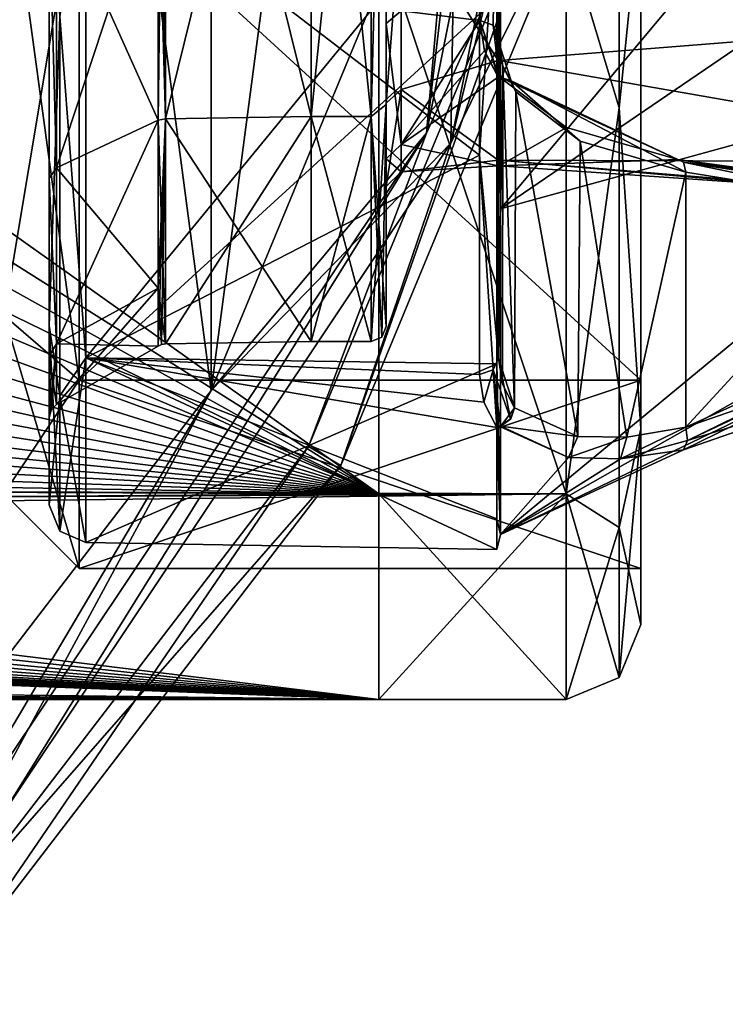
# Model space of a CAD drawing. Header units: millimetres. Extents: x -110 to 163, y -50 to 19.
# Tile 800 of 859: x 101 to 110, y -40 to -27. Entities that reach past the tile are written whole.
import ezdxf

# ---------------------------------------------------------------- set-up
doc = ezdxf.new("R2010")
doc.units = ezdxf.units.MM
doc.header["$LTSCALE"] = 65.185185
for name, color, linetype in [('233', 7, 'CONTINUOUS'), ('235', 7, 'CONTINUOUS'), ('239', 7, 'CONTINUOUS'), ('240', 7, 'CONTINUOUS'), ('241', 7, 'CONTINUOUS'), ('245', 7, 'CONTINUOUS'), ('246', 7, 'CONTINUOUS'), ('256', 7, 'CONTINUOUS'), ('257', 7, 'CONTINUOUS'), ('6066', 7, 'CONTINUOUS'), ('6069', 7, 'CONTINUOUS'), ('6073', 7, 'CONTINUOUS'), ('6074', 7, 'CONTINUOUS'), ('6075', 7, 'CONTINUOUS'), ('6076', 7, 'CONTINUOUS'), ('6077', 7, 'CONTINUOUS'), ('6308', 7, 'CONTINUOUS'), ('6309', 7, 'CONTINUOUS'), ('6310', 7, 'CONTINUOUS'), ('6311', 7, 'CONTINUOUS'), ('6312', 7, 'CONTINUOUS'), ('6313', 7, 'CONTINUOUS'), ('6314', 7, 'CONTINUOUS'), ('6315', 7, 'CONTINUOUS'), ('6316', 7, 'CONTINUOUS'), ('6318', 7, 'CONTINUOUS'), ('6320', 7, 'CONTINUOUS'), ('6322', 7, 'CONTINUOUS'), ('6323', 7, 'CONTINUOUS'), ('6324', 7, 'CONTINUOUS'), ('6325', 7, 'CONTINUOUS'), ('6326', 7, 'CONTINUOUS'), ('6327', 7, 'CONTINUOUS'), ('6328', 7, 'CONTINUOUS'), ('6329', 7, 'CONTINUOUS'), ('6330', 7, 'CONTINUOUS'), ('6331', 7, 'CONTINUOUS'), ('6332', 7, 'CONTINUOUS'), ('6333', 7, 'CONTINUOUS'), ('6334', 7, 'CONTINUOUS'), ('6335', 7, 'CONTINUOUS'), ('6337', 7, 'CONTINUOUS'), ('6338', 7, 'CONTINUOUS'), ('6339', 7, 'CONTINUOUS'), ('6341', 7, 'CONTINUOUS'), ('6346', 7, 'CONTINUOUS'), ('6347', 7, 'CONTINUOUS'), ('6348', 7, 'CONTINUOUS'), ('6349', 7, 'CONTINUOUS'), ('6359', 7, 'CONTINUOUS'), ('6360', 7, 'CONTINUOUS'), ('6361', 7, 'CONTINUOUS'), ('6363', 7, 'CONTINUOUS')]:
    doc.layers.add(name, color=color, linetype=linetype)

msp = doc.modelspace()

# ---------------------------------------------------------------- linework, layer by layer
at = {"layer": '233', "color": 7, "linetype": 'CONTINUOUS', "true_color": 0x0303ff}
for points in [[(105.6, -33.054, -10.25), (105.6, -25.55, -17.754), (108.1, -33.054, -10.25), (105.6, -33.054, -10.25)], [(108.1, -33.054, -10.25), (105.6, -25.55, -17.754), (108.1, -25.55, -17.754), (108.1, -33.054, -10.25)], [(105.6, -35.8), (105.6, -33.054, -10.25), (108.1, -35.8), (105.6, -35.8)], [(108.1, -35.8), (105.6, -33.054, -10.25), (108.1, -33.054, -10.25), (108.1, -35.8)]]:
    msp.add_3dface(points, dxfattribs=at)
at = {"layer": '235', "color": 7, "linetype": 'CONTINUOUS', "true_color": 0x0303ff}
for points in [[(18.591, -25.205, 17.948), (13.888, -26.854, 16.934), (108.1, -25.55, 17.754), (18.591, -25.205, 17.948)], [(108.1, -25.55, 17.754), (0, -28.708, 15.507), (-68.997, -30.825, 13.388), (108.1, -25.55, 17.754)], [(-64.68, -31.24, 12.891), (108.1, -25.55, 17.754), (-68.997, -30.825, 13.388), (-64.68, -31.24, 12.891)], [(-60.324, -32.438, 11.249), (108.1, -25.55, 17.754), (-64.68, -31.24, 12.891), (-60.324, -32.438, 11.249)], [(108.1, -33.054, 10.25), (108.1, -25.55, 17.754), (-60.324, -32.438, 11.249), (108.1, -33.054, 10.25)], [(5.539, -28.427, 15.746), (0, -28.708, 15.507), (108.1, -25.55, 17.754), (5.539, -28.427, 15.746)], [(12.235, -27.289, 16.629), (5.539, -28.427, 15.746), (108.1, -25.55, 17.754), (12.235, -27.289, 16.629)], [(13.888, -26.854, 16.934), (12.235, -27.289, 16.629), (108.1, -25.55, 17.754), (13.888, -26.854, 16.934)], [(105.6, -25.55, -17.754), (105.6, -33.054, -10.25), (95.732, -26.04, -17.461), (105.6, -25.55, -17.754)], [(95.732, -26.04, -17.461), (105.6, -33.054, -10.25), (95.28, -26.543, -17.142), (95.732, -26.04, -17.461)], [(95.28, -26.543, -17.142), (105.6, -33.054, -10.25), (94.798, -27.044, -16.802), (95.28, -26.543, -17.142)], [(94.798, -27.044, -16.802), (105.6, -33.054, -10.25), (94.292, -27.538, -16.446), (94.798, -27.044, -16.802)], [(94.292, -27.538, -16.446), (105.6, -33.054, -10.25), (93.755, -28.027, -16.071), (94.292, -27.538, -16.446)], [(93.755, -28.027, -16.071), (105.6, -33.054, -10.25), (93.183, -28.513, -15.674), (93.755, -28.027, -16.071)], [(93.183, -28.513, -15.674), (105.6, -33.054, -10.25), (92.586, -28.987, -15.262), (93.183, -28.513, -15.674)], [(92.586, -28.987, -15.262), (105.6, -33.054, -10.25), (91.982, -29.434, -14.848), (92.586, -28.987, -15.262)], [(91.982, -29.434, -14.848), (105.6, -33.054, -10.25), (91.379, -29.853, -14.439), (91.982, -29.434, -14.848)], [(91.379, -29.853, -14.439), (105.6, -33.054, -10.25), (90.757, -30.256, -14.02), (91.379, -29.853, -14.439)], [(90.757, -30.256, -14.02), (105.6, -33.054, -10.25), (90.101, -30.657, -13.58), (90.757, -30.256, -14.02)], [(90.101, -30.657, -13.58), (105.6, -33.054, -10.25), (89.427, -31.042, -13.131), (90.101, -30.657, -13.58)], [(89.427, -31.042, -13.131), (105.6, -33.054, -10.25), (88.756, -31.401, -12.689), (89.427, -31.042, -13.131)], [(88.756, -31.401, -12.689), (105.6, -33.054, -10.25), (88.079, -31.74, -12.246), (88.756, -31.401, -12.689)], [(88.079, -31.74, -12.246), (105.6, -33.054, -10.25), (87.358, -32.077, -11.78), (88.079, -31.74, -12.246)], [(87.358, -32.077, -11.78), (105.6, -33.054, -10.25), (86.582, -32.413, -11.287), (87.358, -32.077, -11.78)], [(-56.663, -33.944, 8.525), (108.1, -33.054, 10.25), (-60.324, -32.438, 11.249), (-56.663, -33.944, 8.525)], [(86.582, -32.413, -11.287), (105.6, -33.054, -10.25), (85.81, -32.719, -10.809), (86.582, -32.413, -11.287)], [(85.81, -32.719, -10.809), (105.6, -33.054, -10.25), (85.093, -32.977, -10.382), (85.81, -32.719, -10.809)], [(85.093, -32.977, -10.382), (105.6, -33.054, -10.25), (84.395, -33.205, -9.983), (85.093, -32.977, -10.382)], [(-54.327, -35.093, 5.339), (108.1, -33.054, 10.25), (-56.663, -33.944, 8.525), (-54.327, -35.093, 5.339)], [(105.6, -35.8), (108.1, -33.054, 10.25), (-54.327, -35.093, 5.339), (105.6, -35.8)], [(105.6, -33.054, -10.25), (105.6, -35.8), (84.395, -33.205, -9.983), (105.6, -33.054, -10.25)], [(105.6, -35.8), (108.1, -35.8), (108.1, -33.054, 10.25), (105.6, -35.8)], [(84.395, -33.205, -9.983), (105.6, -35.8), (83.662, -33.421, -9.585), (84.395, -33.205, -9.983)], [(83.662, -33.421, -9.585), (105.6, -35.8), (82.897, -33.625, -9.189), (83.662, -33.421, -9.585)], [(82.897, -33.625, -9.189), (105.6, -35.8), (82.145, -33.807, -8.817), (82.897, -33.625, -9.189)], [(82.145, -33.807, -8.817), (105.6, -35.8), (81.4, -33.97, -8.467), (82.145, -33.807, -8.817)], [(81.4, -33.97, -8.467), (105.6, -35.8), (80.634, -34.119, -8.129), (81.4, -33.97, -8.467)], [(80.634, -34.119, -8.129), (105.6, -35.8), (79.95, -34.238, -7.848), (80.634, -34.119, -8.129)], [(79.95, -34.238, -7.848), (105.6, -35.8), (79.375, -34.327, -7.63), (79.95, -34.238, -7.848)], [(78.484, -34.444, -7.333), (105.6, -35.8), (78.136, -34.482, -7.232), (78.484, -34.444, -7.333)], [(78.892, -34.394, -7.462), (105.6, -35.8), (78.484, -34.444, -7.333), (78.892, -34.394, -7.462)], [(79.375, -34.327, -7.63), (105.6, -35.8), (78.892, -34.394, -7.462), (79.375, -34.327, -7.63)], [(77.063, -34.573, -6.986), (105.6, -35.8), (76.936, -34.583, -6.959), (77.063, -34.573, -6.986)], [(77.211, -34.562, -7.016), (105.6, -35.8), (77.063, -34.573, -6.986), (77.211, -34.562, -7.016)], [(77.385, -34.549, -7.051), (105.6, -35.8), (77.211, -34.562, -7.016), (77.385, -34.549, -7.051)], [(77.593, -34.532, -7.097), (105.6, -35.8), (77.385, -34.549, -7.051), (77.593, -34.532, -7.097)], [(77.842, -34.511, -7.155), (105.6, -35.8), (77.593, -34.532, -7.097), (77.842, -34.511, -7.155)], [(78.136, -34.482, -7.232), (105.6, -35.8), (77.842, -34.511, -7.155), (78.136, -34.482, -7.232)], [(9.881, -34.63, -6.828), (105.6, -35.8), (-55.237, -34.63, -6.828), (9.881, -34.63, -6.828)], [(-55.237, -34.63, -6.828), (105.6, -35.8), (-53.034, -35.781, -0.872), (-55.237, -34.63, -6.828)], [(75, -34.63, -6.828), (105.6, -35.8), (9.881, -34.63, -6.828), (75, -34.63, -6.828)], [(75.631, -34.623, -6.845), (105.6, -35.8), (75, -34.63, -6.828), (75.631, -34.623, -6.845)], [(76.42, -34.608, -6.889), (105.6, -35.8), (75.631, -34.623, -6.845), (76.42, -34.608, -6.889)], [(76.524, -34.605, -6.897), (105.6, -35.8), (76.42, -34.608, -6.889), (76.524, -34.605, -6.897)], [(76.622, -34.602, -6.904), (105.6, -35.8), (76.524, -34.605, -6.897), (76.622, -34.602, -6.904)], [(76.721, -34.6, -6.911), (105.6, -35.8), (76.622, -34.602, -6.904), (76.721, -34.6, -6.911)], [(76.825, -34.595, -6.925), (105.6, -35.8), (76.721, -34.6, -6.911), (76.825, -34.595, -6.925)], [(76.936, -34.583, -6.959), (105.6, -35.8), (76.825, -34.595, -6.925), (76.936, -34.583, -6.959)], [(-53.024, -35.787, -0.738), (105.6, -35.8), (-54.327, -35.093, 5.339), (-53.024, -35.787, -0.738)], [(-53.034, -35.781, -0.872), (105.6, -35.8), (-53.024, -35.787, -0.738), (-53.034, -35.781, -0.872)]]:
    msp.add_3dface(points, dxfattribs=at)
at = {"layer": '239', "color": 7, "linetype": 'CONTINUOUS', "true_color": 0x0303ff}
for points in [[(100.6, -30.672, 8.875), (100.6, -24.175, 15.372), (101.6, -31.538, 9.375), (100.6, -30.672, 8.875)], [(101.6, -31.538, 9.375), (100.6, -24.175, 15.372), (101.6, -24.675, 16.238), (101.6, -31.538, 9.375)], [(100.6, -33.05), (100.6, -30.672, 8.875), (101.6, -34.05), (100.6, -33.05)], [(101.6, -34.05), (100.6, -30.672, 8.875), (101.6, -31.538, 9.375), (101.6, -34.05)]]:
    msp.add_3dface(points, dxfattribs=at)
at = {"layer": '240', "color": 7, "linetype": 'CONTINUOUS', "true_color": 0x0303ff}
for points in [[(101.6, -31.538, 9.375), (101.6, -24.675, 16.238), (109.1, -31.538, 9.375), (101.6, -31.538, 9.375)], [(109.1, -31.538, 9.375), (101.6, -24.675, 16.238), (109.1, -24.675, 16.238), (109.1, -31.538, 9.375)], [(101.6, -34.05), (101.6, -31.538, 9.375), (109.1, -34.05), (101.6, -34.05)], [(109.1, -34.05), (101.6, -31.538, 9.375), (109.1, -31.538, 9.375), (109.1, -34.05)]]:
    msp.add_3dface(points, dxfattribs=at)
at = {"layer": '241', "color": 7, "linetype": 'CONTINUOUS', "true_color": 0x0303ff}
for points in [[(109.1, -31.538, 9.375), (109.1, -24.675, 16.238), (109.1, -32.188, 9.749), (109.1, -31.538, 9.375)], [(109.1, -32.188, 9.749), (109.1, -24.675, 16.238), (109.1, -25.051, 16.887), (109.1, -32.188, 9.749)], [(109.1, -32.188, -9.749), (109.1, -25.051, -16.887), (109.1, -24.675, -16.238), (109.1, -32.188, -9.749)], [(109.1, -31.538, -9.375), (109.1, -32.188, -9.749), (109.1, -24.675, -16.238), (109.1, -31.538, -9.375)], [(109.1, -34.05), (109.1, -31.538, 9.375), (109.1, -34.8), (109.1, -34.05)], [(109.1, -34.05), (109.1, -32.188, -9.749), (109.1, -31.538, -9.375), (109.1, -34.05)], [(109.1, -34.8), (109.1, -31.538, 9.375), (109.1, -32.188, 9.749), (109.1, -34.8)], [(109.1, -32.188, -9.749), (109.1, -34.05), (109.1, -34.8), (109.1, -32.188, -9.749)]]:
    msp.add_3dface(points, dxfattribs=at)
at = {"layer": '245', "color": 7, "linetype": 'CONTINUOUS', "true_color": 0x0303ff}
for points in [[(100.6, -24.175, -15.372), (100.6, -30.672, -8.875), (101.6, -24.675, -16.238), (100.6, -24.175, -15.372)], [(101.6, -24.675, -16.238), (100.6, -30.672, -8.875), (101.6, -31.538, -9.375), (101.6, -24.675, -16.238)], [(100.6, -30.672, -8.875), (100.6, -33.05), (101.6, -31.538, -9.375), (100.6, -30.672, -8.875)], [(100.6, -33.05), (101.6, -34.05), (101.6, -31.538, -9.375), (100.6, -33.05)]]:
    msp.add_3dface(points, dxfattribs=at)
at = {"layer": '246', "color": 7, "linetype": 'CONTINUOUS', "true_color": 0x0303ff}
for points in [[(109.1, -31.538, -9.375), (109.1, -24.675, -16.238), (101.6, -31.538, -9.375), (109.1, -31.538, -9.375)], [(109.1, -24.675, -16.238), (101.6, -24.675, -16.238), (101.6, -31.538, -9.375), (109.1, -24.675, -16.238)], [(101.6, -34.05), (109.1, -34.05), (109.1, -31.538, -9.375), (101.6, -34.05)], [(101.6, -34.05), (109.1, -31.538, -9.375), (101.6, -31.538, -9.375), (101.6, -34.05)]]:
    msp.add_3dface(points, dxfattribs=at)
at = {"layer": '256', "linetype": 'CONTINUOUS'}
for points in [[(108.1, -25.55, -17.754), (108.807, -19.797, -19.7), (108.807, -27.899, -15.799), (108.1, -25.55, -17.754)], [(108.807, -19.797, -19.7), (109.1, -25.051, -16.887), (108.807, -27.899, -15.799), (108.807, -19.797, -19.7)], [(109.1, -25.051, -16.887), (109.1, -32.188, -9.749), (108.807, -27.899, -15.799), (109.1, -25.051, -16.887)], [(108.1, -33.054, -10.25), (108.1, -25.55, -17.754), (108.807, -27.899, -15.799), (108.1, -33.054, -10.25)], [(108.1, -33.054, -10.25), (108.807, -27.899, -15.799), (108.807, -33.506, -8.768), (108.1, -33.054, -10.25)], [(108.807, -27.899, -15.799), (109.1, -32.188, -9.749), (108.807, -33.506, -8.768), (108.807, -27.899, -15.799)], [(109.1, -32.188, -9.749), (109.1, -34.8), (108.807, -33.506, -8.768), (109.1, -32.188, -9.749)], [(108.1, -35.8), (108.1, -33.054, -10.25), (108.807, -35.507), (108.1, -35.8)], [(108.1, -33.054, -10.25), (108.807, -33.506, -8.768), (108.807, -35.507), (108.1, -33.054, -10.25)], [(108.807, -33.506, -8.768), (109.1, -34.8), (108.807, -35.507), (108.807, -33.506, -8.768)]]:
    msp.add_3dface(points, dxfattribs=at)
at = {"layer": '257', "linetype": 'CONTINUOUS'}
for points in [[(108.1, -25.55, 17.754), (108.807, -27.899, 15.799), (108.807, -19.797, 19.7), (108.1, -25.55, 17.754)], [(108.807, -27.899, 15.799), (109.1, -25.051, 16.887), (108.807, -19.797, 19.7), (108.807, -27.899, 15.799)], [(109.1, -32.188, 9.749), (109.1, -25.051, 16.887), (108.807, -27.899, 15.799), (109.1, -32.188, 9.749)], [(108.1, -25.55, 17.754), (108.1, -33.054, 10.25), (108.807, -27.899, 15.799), (108.1, -25.55, 17.754)], [(108.1, -33.054, 10.25), (108.807, -33.506, 8.768), (108.807, -27.899, 15.799), (108.1, -33.054, 10.25)], [(108.807, -33.506, 8.768), (109.1, -32.188, 9.749), (108.807, -27.899, 15.799), (108.807, -33.506, 8.768)], [(109.1, -34.8), (109.1, -32.188, 9.749), (108.807, -35.507), (109.1, -34.8)], [(108.807, -35.507), (109.1, -32.188, 9.749), (108.807, -33.506, 8.768), (108.807, -35.507)], [(108.1, -33.054, 10.25), (108.1, -35.8), (108.807, -33.506, 8.768), (108.1, -33.054, 10.25)], [(108.1, -35.8), (108.807, -35.507), (108.807, -33.506, 8.768), (108.1, -35.8)]]:
    msp.add_3dface(points, dxfattribs=at)
at = {"layer": '6066', "linetype": 'CONTINUOUS'}
for points in [[(108.083, -24.165, -76.5), (105.094, -32.675, -76.5), (104.661, -32.425, -76.5), (108.083, -24.165, -76.5)], [(108.566, -24.294, -76.5), (105.094, -32.675, -76.5), (108.083, -24.165, -76.5), (108.566, -24.294, -76.5)], [(104.661, -32.425, -76.5), (99.572, -39.872, -76.5), (99.218, -39.518, -76.5), (104.661, -32.425, -76.5)], [(105.094, -32.675, -76.5), (99.572, -39.872, -76.5), (104.661, -32.425, -76.5), (105.094, -32.675, -76.5)]]:
    msp.add_3dface(points, dxfattribs=at)
at = {"layer": '6069', "linetype": 'CONTINUOUS'}
for points in [[(103.362, 1.075, -52), (98.157, -38.458, -52), (98.157, 7.858, -52), (103.362, 1.075, -52)], [(103.362, -31.675, -52), (98.157, -38.458, -52), (103.362, 1.075, -52), (103.362, -31.675, -52)], [(106.634, -6.824, -52), (103.362, -31.675, -52), (103.362, 1.075, -52), (106.634, -6.824, -52)], [(106.634, -23.776, -52), (103.362, -31.675, -52), (106.634, -6.824, -52), (106.634, -23.776, -52)]]:
    msp.add_3dface(points, dxfattribs=at)
at = {"layer": '6073', "linetype": 'CONTINUOUS'}
for points in [[(103.362, 1.075, -51.5), (98.157, 7.858, -51.5), (103.362, -31.675, -51.5), (103.362, 1.075, -51.5)], [(103.362, -31.675, -51.5), (98.157, 7.858, -51.5), (98.157, -38.458, -51.5), (103.362, -31.675, -51.5)], [(106.634, -23.776, -51.5), (103.362, 1.075, -51.5), (103.362, -31.675, -51.5), (106.634, -23.776, -51.5)]]:
    msp.add_3dface(points, dxfattribs=at)
at = {"layer": '6074', "linetype": 'CONTINUOUS'}
for points in [[(109.164, -15.3, -52.086), (106.634, -23.776, -51.5), (106.564, -28.374, -52.086), (109.164, -15.3, -52.086)], [(109.164, -15.3, -52.086), (106.564, -28.374, -52.086), (109.75, -15.3, -53.5), (109.164, -15.3, -52.086)], [(109.75, -15.3, -53.5), (106.564, -28.374, -52.086), (108.566, -24.294, -53.5), (109.75, -15.3, -53.5)], [(106.634, -23.776, -51.5), (103.362, -31.675, -51.5), (106.564, -28.374, -52.086), (106.634, -23.776, -51.5)], [(108.566, -24.294, -53.5), (106.564, -28.374, -52.086), (105.094, -32.675, -53.5), (108.566, -24.294, -53.5)], [(106.564, -28.374, -52.086), (103.362, -31.675, -51.5), (99.158, -39.458, -52.086), (106.564, -28.374, -52.086)], [(106.564, -28.374, -52.086), (99.158, -39.458, -52.086), (105.094, -32.675, -53.5), (106.564, -28.374, -52.086)], [(103.362, -31.675, -51.5), (98.157, -38.458, -51.5), (99.158, -39.458, -52.086), (103.362, -31.675, -51.5)], [(105.094, -32.675, -53.5), (99.158, -39.458, -52.086), (99.572, -39.872, -53.5), (105.094, -32.675, -53.5)]]:
    msp.add_3dface(points, dxfattribs=at)
at = {"layer": '6075', "linetype": 'CONTINUOUS'}
for points in [[(105.094, -32.675, -76.5), (108.566, -24.294, -76.5), (105.094, -32.675, -53.5), (105.094, -32.675, -76.5)], [(108.566, -24.294, -76.5), (108.566, -24.294, -53.5), (105.094, -32.675, -53.5), (108.566, -24.294, -76.5)], [(99.572, -39.872, -76.5), (105.094, -32.675, -76.5), (99.572, -39.872, -53.5), (99.572, -39.872, -76.5)], [(105.094, -32.675, -76.5), (105.094, -32.675, -53.5), (99.572, -39.872, -53.5), (105.094, -32.675, -76.5)]]:
    msp.add_3dface(points, dxfattribs=at)
at = {"layer": '6076', "linetype": 'CONTINUOUS'}
for points in [[(108.083, -24.165, -76.5), (104.661, -32.425, -76.5), (108.083, -24.165, -53.5), (108.083, -24.165, -76.5)], [(108.083, -24.165, -53.5), (104.661, -32.425, -76.5), (104.661, -32.425, -53.5), (108.083, -24.165, -53.5)], [(104.661, -32.425, -76.5), (99.218, -39.518, -76.5), (104.661, -32.425, -53.5), (104.661, -32.425, -76.5)], [(104.661, -32.425, -53.5), (99.218, -39.518, -76.5), (99.218, -39.518, -53.5), (104.661, -32.425, -53.5)]]:
    msp.add_3dface(points, dxfattribs=at)
at = {"layer": '6077', "linetype": 'CONTINUOUS'}
for points in [[(106.634, -23.776, -52), (107.75, -15.3, -52), (106.237, -28.239, -52.439), (106.634, -23.776, -52)], [(107.75, -15.3, -52), (108.811, -15.3, -52.439), (106.237, -28.239, -52.439), (107.75, -15.3, -52)], [(108.811, -15.3, -52.439), (108.083, -24.165, -53.5), (106.237, -28.239, -52.439), (108.811, -15.3, -52.439)], [(103.362, -31.675, -52), (106.634, -23.776, -52), (106.237, -28.239, -52.439), (103.362, -31.675, -52)], [(108.083, -24.165, -53.5), (104.661, -32.425, -53.5), (106.237, -28.239, -52.439), (108.083, -24.165, -53.5)], [(103.362, -31.675, -52), (106.237, -28.239, -52.439), (98.908, -39.208, -52.439), (103.362, -31.675, -52)], [(106.237, -28.239, -52.439), (99.218, -39.518, -53.5), (98.908, -39.208, -52.439), (106.237, -28.239, -52.439)], [(104.661, -32.425, -53.5), (99.218, -39.518, -53.5), (106.237, -28.239, -52.439), (104.661, -32.425, -53.5)], [(98.157, -38.458, -52), (103.362, -31.675, -52), (98.908, -39.208, -52.439), (98.157, -38.458, -52)]]:
    msp.add_3dface(points, dxfattribs=at)
at = {"layer": '6308', "linetype": 'CONTINUOUS'}
for points in [[(104.7, -20.158, -14.951), (104.7, -28.018, -9.24), (105.5, -20.158, -14.951), (104.7, -20.158, -14.951)], [(105.5, -20.158, -14.951), (104.7, -28.018, -9.24), (105.5, -28.018, -9.24), (105.5, -20.158, -14.951)], [(104.7, -31.02), (105.5, -31.02), (105.5, -28.018, -9.24), (104.7, -31.02)], [(104.7, -28.018, -9.24), (104.7, -31.02), (105.5, -28.018, -9.24), (104.7, -28.018, -9.24)]]:
    msp.add_3dface(points, dxfattribs=at)
at = {"layer": '6309', "linetype": 'CONTINUOUS'}
for points in [[(104.7, -28.018, 9.24), (104.7, -20.158, 14.951), (105.5, -28.018, 9.24), (104.7, -28.018, 9.24)], [(105.5, -28.018, 9.24), (104.7, -20.158, 14.951), (105.5, -20.158, 14.951), (105.5, -28.018, 9.24)], [(105.5, -31.02), (104.7, -31.02), (104.7, -28.018, 9.24), (105.5, -31.02)], [(105.5, -31.02), (104.7, -28.018, 9.24), (105.5, -28.018, 9.24), (105.5, -31.02)]]:
    msp.add_3dface(points, dxfattribs=at)
at = {"layer": '6310', "linetype": 'CONTINUOUS'}
for points in [[(101.2, -24.252, -15.505), (101.2, -30.806, -8.951), (101.2, -25.138, -13.54), (101.2, -24.252, -15.505)], [(101.2, -30.806, 8.951), (101.2, -24.252, 15.505), (101.2, -28.84, 9.837), (101.2, -30.806, 8.951)], [(101.2, -28.84, 9.837), (101.2, -24.252, 15.505), (101.2, -25.138, 13.54), (101.2, -28.84, 9.837)], [(101.2, -25.138, -13.54), (101.2, -30.806, -8.951), (101.2, -28.84, -9.837), (101.2, -25.138, -13.54)], [(101.2, -28.84, -9.837), (101.2, -30.806, -8.951), (101.2, -31.218, -5.171), (101.2, -28.84, -9.837)], [(101.2, -31.218, 5.171), (101.2, -30.806, 8.951), (101.2, -28.84, 9.837), (101.2, -31.218, 5.171)], [(101.2, -30.806, -8.951), (101.2, -33.204), (101.2, -31.218, -5.171), (101.2, -30.806, -8.951)], [(101.2, -33.204), (101.2, -30.806, 8.951), (101.2, -32.036), (101.2, -33.204)], [(101.2, -32.036), (101.2, -30.806, 8.951), (101.2, -31.218, 5.171), (101.2, -32.036)], [(101.2, -31.218, -5.171), (101.2, -33.204), (101.2, -32.036), (101.2, -31.218, -5.171)]]:
    msp.add_3dface(points, dxfattribs=at)
at = {"layer": '6311', "linetype": 'CONTINUOUS'}
for points in [[(102.655, -28.067, -9.276), (102.655, -24.576, -12.767), (101.3, -28.7, -9.736), (102.655, -28.067, -9.276)], [(101.3, -28.7, -9.736), (102.655, -24.576, -12.767), (101.3, -25.036, -13.4), (101.3, -28.7, -9.736)], [(102.655, -30.308, -4.877), (102.655, -28.067, -9.276), (101.3, -31.053, -5.118), (102.655, -30.308, -4.877)], [(101.3, -31.053, -5.118), (102.655, -28.067, -9.276), (101.3, -28.7, -9.736), (101.3, -31.053, -5.118)], [(102.655, -31.081), (102.655, -30.308, -4.877), (101.3, -31.863), (102.655, -31.081)], [(101.3, -31.863), (102.655, -30.308, -4.877), (101.3, -31.053, -5.118), (101.3, -31.863)]]:
    msp.add_3dface(points, dxfattribs=at)
at = {"layer": '6312', "linetype": 'CONTINUOUS'}
for points in [[(102.655, -24.576, 12.767), (102.655, -28.067, 9.276), (101.3, -25.036, 13.4), (102.655, -24.576, 12.767)], [(101.3, -25.036, 13.4), (102.655, -28.067, 9.276), (101.3, -28.7, 9.736), (101.3, -25.036, 13.4)], [(102.655, -28.067, 9.276), (102.655, -30.308, 4.877), (101.3, -28.7, 9.736), (102.655, -28.067, 9.276)], [(101.3, -28.7, 9.736), (102.655, -30.308, 4.877), (101.3, -31.053, 5.118), (101.3, -28.7, 9.736)], [(102.655, -30.308, 4.877), (102.655, -31.081), (101.3, -31.053, 5.118), (102.655, -30.308, 4.877)], [(102.655, -31.081), (101.3, -31.863), (101.3, -31.053, 5.118), (102.655, -31.081)]]:
    msp.add_3dface(points, dxfattribs=at)
at = {"layer": '6313', "linetype": 'CONTINUOUS'}
for points in [[(105.7, -20.096, -14.76), (105.7, -27.856, -9.122), (105.7, -19.751, -12.957), (105.7, -20.096, -14.76)], [(105.7, -19.751, -12.957), (105.7, -27.856, -9.122), (105.7, -23.719, -10.808), (105.7, -19.751, -12.957)], [(105.7, -27.856, 9.122), (105.7, -20.096, 14.76), (105.7, -25.368, 9.292), (105.7, -27.856, 9.122)], [(105.7, -23.719, -10.808), (105.7, -27.856, -9.122), (105.7, -26.773, -7.487), (105.7, -23.719, -10.808)], [(105.7, -27.84, 5.517), (105.7, -27.856, 9.122), (105.7, -25.368, 9.292), (105.7, -27.84, 5.517)], [(105.7, -27.856, -9.122), (105.7, -30.82), (105.7, -26.773, -7.487), (105.7, -27.856, -9.122)], [(105.7, -26.773, -7.487), (105.7, -30.82), (105.7, -28.583, -3.353), (105.7, -26.773, -7.487)], [(105.7, -28.952, 1.144), (105.7, -27.856, 9.122), (105.7, -27.84, 5.517), (105.7, -28.952, 1.144)], [(105.7, -30.82), (105.7, -27.856, 9.122), (105.7, -28.952, 1.144), (105.7, -30.82)], [(105.7, -28.583, -3.353), (105.7, -30.82), (105.7, -28.952, 1.144), (105.7, -28.583, -3.353)]]:
    msp.add_3dface(points, dxfattribs=at)
at = {"layer": '6314', "linetype": 'CONTINUOUS'}
for points in [[(106.95, -26.734, -7.178), (106.95, -21.833, -11.814), (105.9, -26.606, -7.378), (106.95, -26.734, -7.178)], [(107.194, -24.802, 9.589), (107.194, -27.266, 6.251), (105.9, -25.221, 9.155), (107.194, -24.802, 9.589)], [(105.9, -25.221, 9.155), (107.194, -27.266, 6.251), (105.9, -27.657, 5.436), (105.9, -25.221, 9.155)], [(105.9, -28.389, -3.305), (106.95, -26.734, -7.178), (105.9, -26.606, -7.378), (105.9, -28.389, -3.305)], [(107.011, -27.138, -6.489), (106.95, -26.734, -7.178), (105.9, -28.389, -3.305), (107.011, -27.138, -6.489)], [(107.194, -27.49, -5.801), (107.011, -27.138, -6.489), (105.9, -28.389, -3.305), (107.194, -27.49, -5.801)], [(107.194, -27.266, 6.251), (107.194, -28.599, 2.322), (105.9, -27.657, 5.436), (107.194, -27.266, 6.251)], [(107.194, -28.676, -1.825), (107.194, -27.49, -5.801), (105.9, -28.389, -3.305), (107.194, -28.676, -1.825)], [(105.9, -27.657, 5.436), (107.194, -28.599, 2.322), (105.9, -28.753, 1.127), (105.9, -27.657, 5.436)], [(105.9, -28.753, 1.127), (107.194, -28.676, -1.825), (105.9, -28.389, -3.305), (105.9, -28.753, 1.127)], [(107.194, -28.599, 2.322), (107.194, -28.676, -1.825), (105.9, -28.753, 1.127), (107.194, -28.599, 2.322)]]:
    msp.add_3dface(points, dxfattribs=at)
at = {"layer": '6315', "linetype": 'CONTINUOUS'}
for points in [[(115.112, -23.868, 11.697), (115.112, -19.807, 13.781), (107.225, -29.25, 12.142), (115.112, -23.868, 11.697)], [(107.225, -29.25, 12.142), (115.112, -19.807, 13.781), (107.225, -20.497, 17.749), (107.225, -29.25, 12.142)], [(115.112, -27.079, 8.454), (115.112, -23.868, 11.697), (107.225, -29.25, 12.142), (115.112, -27.079, 8.454)], [(115.112, -29.124, 4.373), (115.112, -27.079, 8.454), (107.225, -33.596, 2.699), (115.112, -29.124, 4.373)], [(107.225, -33.596, 2.699), (115.112, -27.079, 8.454), (107.225, -29.25, 12.142), (107.225, -33.596, 2.699)], [(115.112, -29.798, -0.141), (115.112, -29.124, 4.373), (107.225, -33.596, 2.699), (115.112, -29.798, -0.141)], [(109.665, -32.466, -4.458), (115.112, -29.798, -0.141), (107.225, -33.596, 2.699), (109.665, -32.466, -4.458)], [(112.56, -31.46, -2.313), (115.112, -29.798, -0.141), (109.665, -32.466, -4.458), (112.56, -31.46, -2.313)], [(107.226, -32.155, -7.611), (108.132, -32.569, -5.914), (107.225, -32.158, -7.605), (107.226, -32.155, -7.611)], [(107.225, -32.158, -7.605), (108.132, -32.569, -5.914), (107.225, -32.162, -7.596), (107.225, -32.158, -7.605)], [(107.225, -32.162, -7.596), (108.132, -32.569, -5.914), (107.225, -33.596, 2.699), (107.225, -32.162, -7.596)], [(107.23, -32.152, -7.616), (108.132, -32.569, -5.914), (107.226, -32.155, -7.611), (107.23, -32.152, -7.616)], [(108.825, -32.589, -5.142), (109.665, -32.466, -4.458), (107.225, -33.596, 2.699), (108.825, -32.589, -5.142)], [(108.132, -32.569, -5.914), (108.825, -32.589, -5.142), (107.225, -33.596, 2.699), (108.132, -32.569, -5.914)]]:
    msp.add_3dface(points, dxfattribs=at)
at = {"layer": '6316', "linetype": 'CONTINUOUS'}
for points in [[(107.206, -27.268, 6.247), (107.206, -24.805, 9.587), (114.966, -26.653, 8.167), (107.206, -27.268, 6.247)], [(114.966, -28.628, 4.238), (107.206, -27.268, 6.247), (114.966, -26.653, 8.167), (114.966, -28.628, 4.238)], [(107.206, -28.6, 2.316), (107.206, -27.268, 6.247), (114.966, -28.628, 4.238), (107.206, -28.6, 2.316)], [(107.206, -27.486, -5.809), (107.206, -28.675, -1.833), (108.107, -28.162, -4.283), (107.206, -27.486, -5.809)], [(108.107, -28.162, -4.283), (107.206, -28.675, -1.833), (109.591, -28.592, -3.103), (108.107, -28.162, -4.283)], [(109.591, -28.592, -3.103), (107.206, -28.675, -1.833), (112.315, -29.025, -1.616), (109.591, -28.592, -3.103)], [(107.206, -28.675, -1.833), (107.206, -28.6, 2.316), (112.315, -29.025, -1.616), (107.206, -28.675, -1.833)], [(112.315, -29.025, -1.616), (107.206, -28.6, 2.316), (114.966, -29.285, -0.11), (112.315, -29.025, -1.616)], [(114.966, -29.285, -0.11), (107.206, -28.6, 2.316), (114.966, -28.628, 4.238), (114.966, -29.285, -0.11)]]:
    msp.add_3dface(points, dxfattribs=at)
at = {"layer": '6318', "linetype": 'CONTINUOUS'}
for points in [[(107.2, -21.954, -12.033), (107.2, -26.945, -7.311), (107.2, -24.547, -15.729), (107.2, -21.954, -12.033)], [(107.2, -24.547, -15.729), (107.2, -26.945, -7.311), (107.2, -31.242, -8.874), (107.2, -24.547, -15.729)]]:
    msp.add_3dface(points, dxfattribs=at)
at = {"layer": '6320', "linetype": 'CONTINUOUS'}
for points in [[(109.7, -28.761, -3.363), (112.425, -29.199, -1.849), (109.7, -32.166, -4.603), (109.7, -28.761, -3.363)], [(109.7, -32.166, -4.603), (112.425, -29.199, -1.849), (112.557, -31.174, -2.486), (109.7, -32.166, -4.603)]]:
    msp.add_3dface(points, dxfattribs=at)
at = {"layer": '6322', "linetype": 'CONTINUOUS'}
for points in [[(107.2, -31.242, -8.874), (107.2, -26.945, -7.311), (107.258, -27.343, -6.647), (107.2, -31.242, -8.874)], [(107.253, -31.592, -8.226), (107.2, -31.242, -8.874), (107.258, -27.343, -6.647), (107.253, -31.592, -8.226)], [(107.412, -31.906, -7.582), (107.253, -31.592, -8.226), (107.258, -27.343, -6.647), (107.412, -31.906, -7.582)], [(107.431, -27.688, -5.983), (107.412, -31.906, -7.582), (107.258, -27.343, -6.647), (107.431, -27.688, -5.983)], [(108.258, -32.29, -5.982), (107.412, -31.906, -7.582), (107.431, -27.688, -5.983), (108.258, -32.29, -5.982)], [(108.287, -28.346, -4.508), (108.258, -32.29, -5.982), (107.431, -27.688, -5.983), (108.287, -28.346, -4.508)], [(108.909, -32.298, -5.253), (108.258, -32.29, -5.982), (108.287, -28.346, -4.508), (108.909, -32.298, -5.253)], [(109.7, -28.761, -3.363), (108.909, -32.298, -5.253), (108.287, -28.346, -4.508), (109.7, -28.761, -3.363)], [(109.7, -28.761, -3.363), (109.7, -32.166, -4.603), (108.909, -32.298, -5.253), (109.7, -28.761, -3.363)]]:
    msp.add_3dface(points, dxfattribs=at)
at = {"layer": '6323', "linetype": 'CONTINUOUS'}
for points in [[(104.7, -28.018, -9.24), (104.7, -20.158, -14.951), (102.752, -28.045, -9.26), (104.7, -28.018, -9.24)], [(102.752, -28.045, -9.26), (104.7, -20.158, -14.951), (102.752, -20.168, -14.983), (102.752, -28.045, -9.26)], [(104.7, -31.02), (104.7, -28.018, -9.24), (102.752, -31.054), (104.7, -31.02)], [(102.752, -31.054), (104.7, -28.018, -9.24), (102.752, -28.045, -9.26), (102.752, -31.054)]]:
    msp.add_3dface(points, dxfattribs=at)
at = {"layer": '6324', "linetype": 'CONTINUOUS'}
for points in [[(104.7, -20.158, 14.951), (104.7, -28.018, 9.24), (102.752, -20.168, 14.983), (104.7, -20.158, 14.951)], [(102.752, -20.168, 14.983), (104.7, -28.018, 9.24), (102.752, -28.045, 9.26), (102.752, -20.168, 14.983)], [(104.7, -28.018, 9.24), (104.7, -31.02), (102.752, -28.045, 9.26), (104.7, -28.018, 9.24)], [(104.7, -31.02), (102.752, -31.054), (102.752, -28.045, 9.26), (104.7, -31.02)]]:
    msp.add_3dface(points, dxfattribs=at)
at = {"layer": '6325', "linetype": 'CONTINUOUS'}
for points in [[(105.7, -23.719, -10.808), (105.7, -26.773, -7.487), (105.9, -26.606, -7.378), (105.7, -23.719, -10.808)], [(105.7, -27.84, 5.517), (105.7, -25.368, 9.292), (105.9, -25.221, 9.155), (105.7, -27.84, 5.517)], [(105.7, -27.84, 5.517), (105.9, -25.221, 9.155), (105.9, -27.657, 5.436), (105.7, -27.84, 5.517)], [(105.7, -26.773, -7.487), (105.9, -28.389, -3.305), (105.9, -26.606, -7.378), (105.7, -26.773, -7.487)], [(105.7, -26.773, -7.487), (105.7, -28.583, -3.353), (105.9, -28.389, -3.305), (105.7, -26.773, -7.487)], [(105.7, -28.952, 1.144), (105.7, -27.84, 5.517), (105.9, -27.657, 5.436), (105.7, -28.952, 1.144)], [(105.7, -28.952, 1.144), (105.9, -27.657, 5.436), (105.9, -28.753, 1.127), (105.7, -28.952, 1.144)], [(105.7, -28.583, -3.353), (105.9, -28.753, 1.127), (105.9, -28.389, -3.305), (105.7, -28.583, -3.353)], [(105.7, -28.583, -3.353), (105.7, -28.952, 1.144), (105.9, -28.753, 1.127), (105.7, -28.583, -3.353)]]:
    msp.add_3dface(points, dxfattribs=at)
at = {"layer": '6326', "linetype": 'CONTINUOUS'}
for points in [[(105.5, -28.018, 9.24), (105.5, -20.158, 14.951), (105.7, -20.096, 14.76), (105.5, -28.018, 9.24)], [(105.5, -28.018, 9.24), (105.7, -20.096, 14.76), (105.7, -27.856, 9.122), (105.5, -28.018, 9.24)], [(105.7, -30.82), (105.5, -28.018, 9.24), (105.7, -27.856, 9.122), (105.7, -30.82)], [(105.5, -31.02), (105.5, -28.018, 9.24), (105.641, -30.961), (105.5, -31.02)], [(105.5, -28.018, 9.24), (105.7, -30.82), (105.641, -30.961), (105.5, -28.018, 9.24)]]:
    msp.add_3dface(points, dxfattribs=at)
at = {"layer": '6327', "linetype": 'CONTINUOUS'}
for points in [[(105.5, -20.158, -14.951), (105.5, -28.018, -9.24), (105.7, -20.096, -14.76), (105.5, -20.158, -14.951)], [(105.5, -28.018, -9.24), (105.7, -27.856, -9.122), (105.7, -20.096, -14.76), (105.5, -28.018, -9.24)], [(105.5, -28.018, -9.24), (105.5, -31.02), (105.7, -27.856, -9.122), (105.5, -28.018, -9.24)], [(105.7, -27.856, -9.122), (105.5, -31.02), (105.641, -30.961), (105.7, -27.856, -9.122)], [(105.7, -30.82), (105.7, -27.856, -9.122), (105.641, -30.961), (105.7, -30.82)]]:
    msp.add_3dface(points, dxfattribs=at)
at = {"layer": '6328', "linetype": 'CONTINUOUS'}
for points in [[(101.2, -25.138, 13.54), (101.3, -25.036, 13.4), (101.3, -28.7, 9.736), (101.2, -25.138, 13.54)], [(101.2, -28.84, 9.837), (101.2, -25.138, 13.54), (101.3, -28.7, 9.736), (101.2, -28.84, 9.837)], [(101.2, -28.84, 9.837), (101.3, -28.7, 9.736), (101.3, -31.053, 5.118), (101.2, -28.84, 9.837)], [(101.2, -31.218, 5.171), (101.2, -28.84, 9.837), (101.3, -31.053, 5.118), (101.2, -31.218, 5.171)], [(101.3, -31.863), (101.2, -31.218, 5.171), (101.3, -31.053, 5.118), (101.3, -31.863)], [(101.2, -32.036), (101.2, -31.218, 5.171), (101.227, -31.936), (101.2, -32.036)], [(101.2, -31.218, 5.171), (101.3, -31.863), (101.227, -31.936), (101.2, -31.218, 5.171)]]:
    msp.add_3dface(points, dxfattribs=at)
at = {"layer": '6329', "linetype": 'CONTINUOUS'}
for points in [[(101.2, -25.138, -13.54), (101.3, -28.7, -9.736), (101.3, -25.036, -13.4), (101.2, -25.138, -13.54)], [(101.2, -25.138, -13.54), (101.2, -28.84, -9.837), (101.3, -28.7, -9.736), (101.2, -25.138, -13.54)], [(101.2, -28.84, -9.837), (101.3, -31.053, -5.118), (101.3, -28.7, -9.736), (101.2, -28.84, -9.837)], [(101.2, -28.84, -9.837), (101.2, -31.218, -5.171), (101.3, -31.053, -5.118), (101.2, -28.84, -9.837)], [(101.2, -31.218, -5.171), (101.2, -32.036), (101.3, -31.053, -5.118), (101.2, -31.218, -5.171)], [(101.3, -31.053, -5.118), (101.2, -32.036), (101.227, -31.936), (101.3, -31.053, -5.118)], [(101.3, -31.863), (101.3, -31.053, -5.118), (101.227, -31.936), (101.3, -31.863)]]:
    msp.add_3dface(points, dxfattribs=at)
at = {"layer": '6330', "linetype": 'CONTINUOUS'}
for points in [[(102.655, -20.177, 15.008), (102.752, -20.168, 14.983), (102.752, -28.045, 9.26), (102.655, -20.177, 15.008)], [(102.655, -24.576, 12.767), (102.655, -20.177, 15.008), (102.752, -28.045, 9.26), (102.655, -24.576, 12.767)], [(102.655, -28.067, 9.276), (102.655, -24.576, 12.767), (102.752, -28.045, 9.26), (102.655, -28.067, 9.276)], [(102.752, -31.054), (102.655, -28.067, 9.276), (102.752, -28.045, 9.26), (102.752, -31.054)], [(102.655, -30.308, 4.877), (102.655, -28.067, 9.276), (102.752, -31.054), (102.655, -30.308, 4.877)], [(102.655, -31.081), (102.655, -30.308, 4.877), (102.702, -31.061), (102.655, -31.081)], [(102.655, -30.308, 4.877), (102.752, -31.054), (102.702, -31.061), (102.655, -30.308, 4.877)]]:
    msp.add_3dface(points, dxfattribs=at)
at = {"layer": '6331', "linetype": 'CONTINUOUS'}
for points in [[(102.655, -24.576, -12.767), (102.655, -28.067, -9.276), (102.752, -20.168, -14.983), (102.655, -24.576, -12.767)], [(102.655, -28.067, -9.276), (102.752, -28.045, -9.26), (102.752, -20.168, -14.983), (102.655, -28.067, -9.276)], [(102.655, -28.067, -9.276), (102.655, -30.308, -4.877), (102.752, -28.045, -9.26), (102.655, -28.067, -9.276)], [(102.655, -30.308, -4.877), (102.655, -31.081), (102.752, -28.045, -9.26), (102.655, -30.308, -4.877)], [(102.752, -28.045, -9.26), (102.655, -31.081), (102.702, -31.061), (102.752, -28.045, -9.26)], [(102.752, -31.054), (102.752, -28.045, -9.26), (102.702, -31.061), (102.752, -31.054)]]:
    msp.add_3dface(points, dxfattribs=at)
at = {"layer": '6332', "linetype": 'CONTINUOUS'}
for points in [[(106.946, -24.673, -15.945), (106.946, -28.531, -12.924), (101.691, -24.502, -15.938), (106.946, -24.673, -15.945)], [(101.691, -24.502, -15.938), (106.946, -28.531, -12.924), (101.691, -31.238, -9.202), (101.691, -24.502, -15.938)], [(106.946, -28.531, -12.924), (106.946, -31.46, -8.996), (101.691, -31.238, -9.202), (106.946, -28.531, -12.924)], [(107.175, -33.387, -3.886), (107.175, -33.8), (101.691, -31.238, -9.202), (107.175, -33.387, -3.886)], [(101.691, -31.238, -9.202), (107.175, -33.8), (101.691, -33.704), (101.691, -31.238, -9.202)], [(107.175, -32.167, -7.598), (107.175, -33.387, -3.886), (101.691, -31.238, -9.202), (107.175, -32.167, -7.598)], [(107.003, -31.833, -8.294), (107.175, -32.167, -7.598), (101.691, -31.238, -9.202), (107.003, -31.833, -8.294)], [(106.946, -31.46, -8.996), (107.003, -31.833, -8.294), (101.691, -31.238, -9.202), (106.946, -31.46, -8.996)]]:
    msp.add_3dface(points, dxfattribs=at)
at = {"layer": '6333', "linetype": 'CONTINUOUS'}
for points in [[(101.691, -31.238, 9.202), (107.175, -24.55, 16.021), (101.691, -24.502, 15.938), (101.691, -31.238, 9.202)], [(107.175, -31.321, 9.25), (107.175, -24.55, 16.021), (101.691, -31.238, 9.202), (107.175, -31.321, 9.25)], [(101.691, -33.704), (107.175, -31.321, 9.25), (101.691, -31.238, 9.202), (101.691, -33.704)], [(101.691, -33.704), (107.175, -33.8), (107.175, -31.321, 9.25), (101.691, -33.704)]]:
    msp.add_3dface(points, dxfattribs=at)
at = {"layer": '6334', "linetype": 'CONTINUOUS'}
for points in [[(101.2, -30.806, -8.951), (101.2, -24.252, -15.505), (101.343, -26.681, -14.272), (101.2, -30.806, -8.951)], [(101.691, -24.502, -15.938), (101.691, -31.238, -9.202), (101.343, -26.681, -14.272), (101.691, -24.502, -15.938)], [(101.343, -31.747, -7.92), (101.2, -30.806, -8.951), (101.343, -26.681, -14.272), (101.343, -31.747, -7.92)], [(101.691, -31.238, -9.202), (101.343, -31.747, -7.92), (101.343, -26.681, -14.272), (101.691, -31.238, -9.202)], [(101.2, -33.204), (101.2, -30.806, -8.951), (101.343, -33.554), (101.2, -33.204)], [(101.343, -33.554), (101.2, -30.806, -8.951), (101.343, -31.747, -7.92), (101.343, -33.554)], [(101.691, -31.238, -9.202), (101.691, -33.704), (101.343, -31.747, -7.92), (101.691, -31.238, -9.202)], [(101.691, -33.704), (101.343, -33.554), (101.343, -31.747, -7.92), (101.691, -33.704)]]:
    msp.add_3dface(points, dxfattribs=at)
at = {"layer": '6335', "linetype": 'CONTINUOUS'}
for points in [[(101.2, -24.252, 15.505), (101.2, -30.806, 8.951), (101.343, -26.681, 14.272), (101.2, -24.252, 15.505)], [(101.691, -31.238, 9.202), (101.691, -24.502, 15.938), (101.343, -26.681, 14.272), (101.691, -31.238, 9.202)], [(101.343, -26.681, 14.272), (101.2, -30.806, 8.951), (101.343, -31.747, 7.92), (101.343, -26.681, 14.272)], [(101.691, -31.238, 9.202), (101.343, -26.681, 14.272), (101.343, -31.747, 7.92), (101.691, -31.238, 9.202)], [(101.2, -30.806, 8.951), (101.2, -33.204), (101.343, -31.747, 7.92), (101.2, -30.806, 8.951)], [(101.691, -33.704), (101.691, -31.238, 9.202), (101.343, -33.554), (101.691, -33.704)], [(101.343, -33.554), (101.691, -31.238, 9.202), (101.343, -31.747, 7.92), (101.343, -33.554)], [(101.2, -33.204), (101.343, -33.554), (101.343, -31.747, 7.92), (101.2, -33.204)]]:
    msp.add_3dface(points, dxfattribs=at)
at = {"layer": '6337', "linetype": 'CONTINUOUS'}
for points in [[(109.7, -32.166, -4.603), (112.557, -31.174, -2.486), (115.143, -29.686, -0.277), (109.7, -32.166, -4.603)], [(109.72, -32.343, -4.576), (109.7, -32.166, -4.603), (115.143, -29.686, -0.277), (109.72, -32.343, -4.576)], [(115.112, -29.798, -0.141), (109.72, -32.343, -4.576), (115.143, -29.686, -0.277), (115.112, -29.798, -0.141)], [(115.112, -29.798, -0.141), (112.56, -31.46, -2.313), (109.72, -32.343, -4.576), (115.112, -29.798, -0.141)], [(112.56, -31.46, -2.313), (109.665, -32.466, -4.458), (109.72, -32.343, -4.576), (112.56, -31.46, -2.313)]]:
    msp.add_3dface(points, dxfattribs=at)
at = {"layer": '6338', "linetype": 'CONTINUOUS'}
for points in [[(107.23, -32.152, -7.616), (107.412, -31.906, -7.582), (108.258, -32.29, -5.982), (107.23, -32.152, -7.616)], [(107.412, -31.906, -7.582), (107.23, -32.152, -7.616), (107.361, -32.055, -7.622), (107.412, -31.906, -7.582)], [(108.132, -32.569, -5.914), (107.23, -32.152, -7.616), (108.258, -32.29, -5.982), (108.132, -32.569, -5.914)], [(109.7, -32.166, -4.603), (108.825, -32.589, -5.142), (108.909, -32.298, -5.253), (109.7, -32.166, -4.603)], [(108.825, -32.589, -5.142), (109.7, -32.166, -4.603), (109.72, -32.343, -4.576), (108.825, -32.589, -5.142)], [(108.132, -32.569, -5.914), (108.258, -32.29, -5.982), (108.909, -32.298, -5.253), (108.132, -32.569, -5.914)], [(108.825, -32.589, -5.142), (108.132, -32.569, -5.914), (108.909, -32.298, -5.253), (108.825, -32.589, -5.142)], [(109.665, -32.466, -4.458), (108.825, -32.589, -5.142), (109.72, -32.343, -4.576), (109.665, -32.466, -4.458)]]:
    msp.add_3dface(points, dxfattribs=at)
at = {"layer": '6339', "linetype": 'CONTINUOUS'}
for points in [[(107.2, -24.547, -15.729), (107.2, -31.242, -8.874), (106.946, -28.531, -12.924), (107.2, -24.547, -15.729)], [(107.2, -24.547, -15.729), (106.946, -28.531, -12.924), (106.946, -24.673, -15.945), (107.2, -24.547, -15.729)], [(106.946, -28.531, -12.924), (107.2, -31.242, -8.874), (107.125, -31.398, -8.961), (106.946, -28.531, -12.924)], [(106.946, -31.46, -8.996), (106.946, -28.531, -12.924), (107.125, -31.398, -8.961), (106.946, -31.46, -8.996)]]:
    msp.add_3dface(points, dxfattribs=at)
at = {"layer": '6341', "linetype": 'CONTINUOUS'}
for points in [[(107.125, -31.398, -8.961), (107.2, -31.242, -8.874), (107.359, -32.052, -7.63), (107.125, -31.398, -8.961)], [(107.2, -31.242, -8.874), (107.253, -31.592, -8.226), (107.412, -31.906, -7.582), (107.2, -31.242, -8.874)], [(107.2, -31.242, -8.874), (107.412, -31.906, -7.582), (107.359, -32.052, -7.63), (107.2, -31.242, -8.874)], [(107.003, -31.833, -8.294), (106.946, -31.46, -8.996), (107.125, -31.398, -8.961), (107.003, -31.833, -8.294)], [(107.175, -32.167, -7.598), (107.003, -31.833, -8.294), (107.125, -31.398, -8.961), (107.175, -32.167, -7.598)], [(107.175, -32.167, -7.598), (107.125, -31.398, -8.961), (107.188, -32.161, -7.61), (107.175, -32.167, -7.598)], [(107.226, -32.146, -7.629), (107.125, -31.398, -8.961), (107.359, -32.052, -7.63), (107.226, -32.146, -7.629)], [(107.125, -31.398, -8.961), (107.226, -32.146, -7.629), (107.199, -32.156, -7.619), (107.125, -31.398, -8.961)], [(107.188, -32.161, -7.61), (107.125, -31.398, -8.961), (107.199, -32.156, -7.619), (107.188, -32.161, -7.61)]]:
    msp.add_3dface(points, dxfattribs=at)
at = {"layer": '6346', "linetype": 'CONTINUOUS'}
for points in [[(109.591, -28.592, -3.103), (112.315, -29.025, -1.616), (115.037, -29.335, -0.236), (109.591, -28.592, -3.103)], [(109.668, -28.624, -3.257), (109.591, -28.592, -3.103), (115.037, -29.335, -0.236), (109.668, -28.624, -3.257)], [(115.075, -29.46, -0.316), (112.425, -29.199, -1.849), (109.668, -28.624, -3.257), (115.075, -29.46, -0.316)], [(115.075, -29.46, -0.316), (109.668, -28.624, -3.257), (115.037, -29.335, -0.236), (115.075, -29.46, -0.316)], [(112.425, -29.199, -1.849), (109.7, -28.761, -3.363), (109.668, -28.624, -3.257), (112.425, -29.199, -1.849)]]:
    msp.add_3dface(points, dxfattribs=at)
at = {"layer": '6347', "linetype": 'CONTINUOUS'}
for points in [[(107.206, -27.486, -5.809), (108.107, -28.162, -4.283), (109.591, -28.592, -3.103), (107.206, -27.486, -5.809)], [(107.206, -27.486, -5.809), (109.591, -28.592, -3.103), (107.369, -27.538, -5.887), (107.206, -27.486, -5.809)], [(109.591, -28.592, -3.103), (109.668, -28.624, -3.257), (107.369, -27.538, -5.887), (109.591, -28.592, -3.103)], [(109.7, -28.761, -3.363), (108.287, -28.346, -4.508), (107.369, -27.538, -5.887), (109.7, -28.761, -3.363)], [(109.668, -28.624, -3.257), (109.7, -28.761, -3.363), (107.369, -27.538, -5.887), (109.668, -28.624, -3.257)], [(108.287, -28.346, -4.508), (107.431, -27.688, -5.983), (107.369, -27.538, -5.887), (108.287, -28.346, -4.508)]]:
    msp.add_3dface(points, dxfattribs=at)
at = {"layer": '6348', "linetype": 'CONTINUOUS'}
for points in [[(106.95, -21.833, -11.814), (106.95, -26.734, -7.178), (107.2, -21.954, -12.033), (106.95, -21.833, -11.814)], [(107.2, -21.954, -12.033), (106.95, -26.734, -7.178), (107.127, -26.796, -7.217), (107.2, -21.954, -12.033)], [(107.2, -26.945, -7.311), (107.2, -21.954, -12.033), (107.127, -26.796, -7.217), (107.2, -26.945, -7.311)]]:
    msp.add_3dface(points, dxfattribs=at)
at = {"layer": '6349', "linetype": 'CONTINUOUS'}
for points in [[(106.95, -26.734, -7.178), (107.011, -27.138, -6.489), (107.2, -27.489, -5.804), (106.95, -26.734, -7.178)], [(106.95, -26.734, -7.178), (107.206, -27.486, -5.809), (107.127, -26.796, -7.217), (106.95, -26.734, -7.178)], [(107.206, -27.486, -5.809), (106.95, -26.734, -7.178), (107.2, -27.489, -5.804), (107.206, -27.486, -5.809)], [(107.206, -27.486, -5.809), (107.369, -27.538, -5.887), (107.127, -26.796, -7.217), (107.206, -27.486, -5.809)], [(107.258, -27.343, -6.647), (107.2, -26.945, -7.311), (107.127, -26.796, -7.217), (107.258, -27.343, -6.647)], [(107.369, -27.538, -5.887), (107.258, -27.343, -6.647), (107.127, -26.796, -7.217), (107.369, -27.538, -5.887)], [(107.011, -27.138, -6.489), (107.194, -27.49, -5.801), (107.2, -27.489, -5.804), (107.011, -27.138, -6.489)], [(107.431, -27.688, -5.983), (107.258, -27.343, -6.647), (107.369, -27.538, -5.887), (107.431, -27.688, -5.983)]]:
    msp.add_3dface(points, dxfattribs=at)
at = {"layer": '6359', "linetype": 'CONTINUOUS'}
for points in [[(107.225, -29.25, 12.142), (107.225, -20.497, 17.749), (107.175, -24.55, 16.021), (107.225, -29.25, 12.142)], [(107.225, -29.25, 12.142), (107.175, -24.55, 16.021), (107.175, -31.321, 9.25), (107.225, -29.25, 12.142)], [(107.225, -33.596, 2.699), (107.225, -29.25, 12.142), (107.175, -31.321, 9.25), (107.225, -33.596, 2.699)], [(107.175, -33.8), (107.225, -33.596, 2.699), (107.175, -31.321, 9.25), (107.175, -33.8)], [(107.225, -33.596, 2.699), (107.175, -32.167, -7.598), (107.2, -32.166, -7.598), (107.225, -33.596, 2.699)], [(107.225, -33.596, 2.699), (107.175, -33.387, -3.886), (107.175, -32.167, -7.598), (107.225, -33.596, 2.699)], [(107.225, -32.162, -7.596), (107.225, -33.596, 2.699), (107.2, -32.166, -7.598), (107.225, -32.162, -7.596)], [(107.225, -33.596, 2.699), (107.175, -33.8), (107.175, -33.387, -3.886), (107.225, -33.596, 2.699)]]:
    msp.add_3dface(points, dxfattribs=at)
at = {"layer": '6360', "linetype": 'CONTINUOUS'}
for points in [[(107.412, -31.906, -7.582), (107.361, -32.055, -7.622), (107.359, -32.052, -7.63), (107.412, -31.906, -7.582)], [(107.226, -32.146, -7.629), (107.359, -32.052, -7.63), (107.228, -32.149, -7.623), (107.226, -32.146, -7.629)], [(107.359, -32.052, -7.63), (107.23, -32.152, -7.616), (107.228, -32.149, -7.623), (107.359, -32.052, -7.63)], [(107.361, -32.055, -7.622), (107.23, -32.152, -7.616), (107.359, -32.052, -7.63), (107.361, -32.055, -7.622)]]:
    msp.add_3dface(points, dxfattribs=at)
at = {"layer": '6361', "linetype": 'CONTINUOUS'}
for points in [[(107.194, -27.266, 6.251), (107.194, -24.802, 9.589), (107.206, -24.805, 9.587), (107.194, -27.266, 6.251)], [(107.194, -27.266, 6.251), (107.206, -24.805, 9.587), (107.206, -27.268, 6.247), (107.194, -27.266, 6.251)], [(107.194, -28.599, 2.322), (107.194, -27.266, 6.251), (107.206, -27.268, 6.247), (107.194, -28.599, 2.322)], [(107.194, -28.599, 2.322), (107.206, -27.268, 6.247), (107.206, -28.6, 2.316), (107.194, -28.599, 2.322)], [(107.194, -27.49, -5.801), (107.206, -28.675, -1.833), (107.206, -27.486, -5.809), (107.194, -27.49, -5.801)], [(107.194, -27.49, -5.801), (107.206, -27.486, -5.809), (107.2, -27.489, -5.804), (107.194, -27.49, -5.801)], [(107.194, -27.49, -5.801), (107.194, -28.676, -1.825), (107.206, -28.675, -1.833), (107.194, -27.49, -5.801)], [(107.194, -28.676, -1.825), (107.194, -28.599, 2.322), (107.206, -28.6, 2.316), (107.194, -28.676, -1.825)], [(107.194, -28.676, -1.825), (107.206, -28.6, 2.316), (107.206, -28.675, -1.833), (107.194, -28.676, -1.825)]]:
    msp.add_3dface(points, dxfattribs=at)
at = {"layer": '6363', "linetype": 'CONTINUOUS'}
for points in [[(107.175, -32.167, -7.598), (107.188, -32.161, -7.61), (107.2, -32.166, -7.598), (107.175, -32.167, -7.598)], [(107.225, -32.158, -7.605), (107.188, -32.161, -7.61), (107.199, -32.156, -7.619), (107.225, -32.158, -7.605)], [(107.225, -32.158, -7.605), (107.225, -32.162, -7.596), (107.188, -32.161, -7.61), (107.225, -32.158, -7.605)], [(107.188, -32.161, -7.61), (107.225, -32.162, -7.596), (107.2, -32.166, -7.598), (107.188, -32.161, -7.61)], [(107.226, -32.146, -7.629), (107.226, -32.155, -7.611), (107.199, -32.156, -7.619), (107.226, -32.146, -7.629)], [(107.226, -32.155, -7.611), (107.225, -32.158, -7.605), (107.199, -32.156, -7.619), (107.226, -32.155, -7.611)], [(107.226, -32.155, -7.611), (107.226, -32.146, -7.629), (107.228, -32.149, -7.623), (107.226, -32.155, -7.611)], [(107.23, -32.152, -7.616), (107.226, -32.155, -7.611), (107.228, -32.149, -7.623), (107.23, -32.152, -7.616)]]:
    msp.add_3dface(points, dxfattribs=at)

doc.saveas('drawing.dxf')
